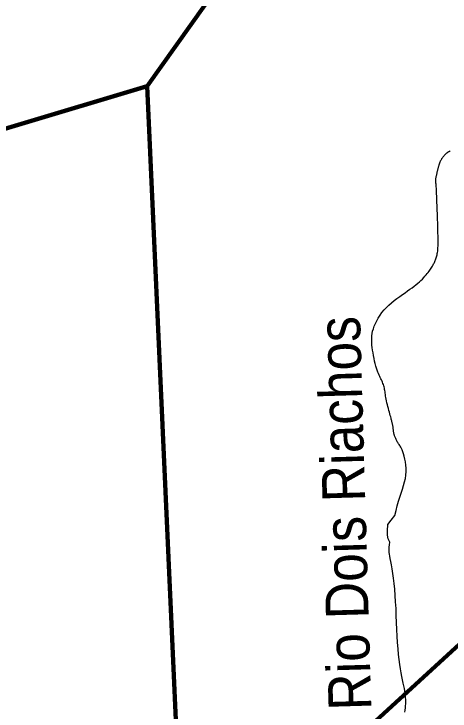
# Model space of a CAD drawing. Extents: x 553962 to 842807, y 8883888 to 9032388.
# Drawn here: x 703521 to 708625, y 8951050 to 8959212 of the extents above; entities that cross this region are included whole.
import ezdxf
from ezdxf.enums import TextEntityAlignment as Align

# ---------------------------------------------------------------- set-up
doc = ezdxf.new("R2010")
doc.units = 0
doc.header["$LTSCALE"] = 200
doc.layers.add('24', color=7, linetype='Continuous', lineweight=25)
doc.layers.add('9', color=7, linetype='Continuous', lineweight=90)
doc.layers.add('49', color=7, linetype='Continuous')

msp = doc.modelspace()

# ---------------------------------------------------------------- linework, layer by layer
at = {"layer": '24'}
for points in [[(708437, 8956293.7), (708441.3, 8956303.2), (708445.5, 8956313.2), (708449.7, 8956323.7), (708453.8, 8956334.6), (708457.8, 8956345.8), (708461.7, 8956357.3), (708465.4, 8956369), (708468.9, 8956381), (708472.1, 8956393.1), (708475, 8956405.4), (708477.6, 8956418.6), (708479.8, 8956433.5), (708481.7, 8956451.1), (708483.1, 8956472), (708484.1, 8956497.2), (708484.6, 8956527.5), (708484.6, 8956563.7), (708484.1, 8956606.2), (708483.2, 8956654), (708481.8, 8956705.4), (708480.3, 8956759.1), (708478.5, 8956813.4), (708476.7, 8956866.9), (708474.8, 8956918), (708473.1, 8956965.2), (708471.5, 8957007.4), (708470, 8957044.6), (708468.7, 8957077.2), (708467.5, 8957105.9), (708466.3, 8957130.9), (708465.2, 8957152.8), (708464.2, 8957172), (708463.1, 8957189), (708462.1, 8957204.1), (708461.1, 8957217.7), (708460.1, 8957229.8), (708459.3, 8957240.7), (708458.7, 8957250.5), (708458.3, 8957259.4), (708458.2, 8957267.5), (708458.3, 8957275.2), (708458.9, 8957282.4), (708459.7, 8957289.3), (708460.8, 8957296), (708462.1, 8957302.5), (708463.6, 8957308.9), (708465.1, 8957315.2), (708466.7, 8957321.6), (708468.3, 8957328), (708469.8, 8957334.6), (708471.2, 8957341.3), (708472.7, 8957348.2), (708474.1, 8957355.1), (708475.6, 8957362.2), (708477.2, 8957369.4), (708478.8, 8957376.7), (708480.6, 8957384), (708482.5, 8957391.5), (708484.6, 8957398.9), (708486.7, 8957406.3), (708488.8, 8957413.7), (708490.9, 8957421), (708493, 8957428.1), (708495, 8957434.9), (708496.9, 8957441.6), (708498.7, 8957448), (708500.4, 8957454.1), (708502, 8957459.9), (708503.7, 8957465.6), (708505.4, 8957471.2), (708507.2, 8957476.6), (708509.3, 8957482), (708511.6, 8957487.3), (708514.1, 8957492.6), (708516.9, 8957497.9), (708520, 8957503.2), (708523.2, 8957508.4), (708526.6, 8957513.7), (708530.1, 8957518.8), (708533.6, 8957523.9), (708537.2, 8957529), (708540.8, 8957533.9), (708544.4, 8957538.8), (708548.1, 8957543.6), (708551.7, 8957548.3), (708555.4, 8957552.9), (708559.1, 8957557.3), (708562.9, 8957561.7), (708566.8, 8957565.8), (708570.7, 8957569.9), (708574.7, 8957573.8), (708578.7, 8957577.5), (708582.7, 8957581), (708586.8, 8957584.4), (708590.8, 8957587.5), (708594.7, 8957590.5), (708598.6, 8957593.2), (708602.5, 8957595.8), (708606.3, 8957598.1), (708610.1, 8957600.3)], [(708610.1, 8957600.3), (708613.9, 8957602.3), (708617.8, 8957604.2), (708621.9, 8957606), (708626.1, 8957607.8)], [(707956, 8954384.1), (707954.9, 8954391.2), (707953.6, 8954398.5), (707952.2, 8954405.9), (707950.7, 8954413.4), (707949.1, 8954421), (707947.3, 8954428.8), (707945.3, 8954437.1), (707943, 8954446), (707940.4, 8954455.9), (707937.4, 8954466.9), (707933.9, 8954479.4), (707929.9, 8954493.6), (707925.3, 8954509.7), (707920.2, 8954528), (707914.5, 8954548.1), (707908.6, 8954569.4), (707902.5, 8954591.7), (707896.6, 8954614.5), (707890.9, 8954637.2), (707885.6, 8954659.4), (707881, 8954680.8), (707877.1, 8954701), (707873.8, 8954719.9), (707871.1, 8954737.8), (707868.7, 8954754.7), (707866.4, 8954770.9), (707864.2, 8954786.4), (707861.8, 8954801.5), (707859.2, 8954816.2), (707856.2, 8954830.6), (707852.6, 8954844.8), (707848.7, 8954858.9), (707844.3, 8954872.8), (707839.4, 8954886.5), (707834.1, 8954900.2), (707828.4, 8954913.7), (707822.2, 8954927.1), (707815.6, 8954940.5), (707808.6, 8954954.2), (707801.3, 8954968.6), (707793.8, 8954984.1), (707786.2, 8955000.9), (707778.5, 8955019.5), (707770.9, 8955040.3), (707763.3, 8955063.6), (707755.9, 8955089.6), (707748.8, 8955117.9), (707741.9, 8955148), (707735.5, 8955179.4), (707729.4, 8955211.4), (707724, 8955243.5), (707719, 8955275.2), (707714.8, 8955305.8), (707711.3, 8955335.1), (707708.8, 8955363.1), (707707.5, 8955390.3), (707707.6, 8955417.1), (707709.3, 8955443.8), (707713, 8955470.7), (707718.8, 8955498.4), (707727, 8955527), (707737.7, 8955556.9), (707751, 8955587.8), (707766.7, 8955619.4), (707784.9, 8955651.3), (707805.4, 8955683.3), (707828.1, 8955714.8), (707853.1, 8955745.7), (707880.1, 8955775.4), (707909.2, 8955803.8), (707939.8, 8955830.8), (707971.5, 8955856.6), (708003.7, 8955881.1), (708035.9, 8955904.5), (708067.7, 8955926.8), (708098.4, 8955948.1), (708127.7, 8955968.5), (708155, 8955988), (708180.5, 8956006.7), (708204.2, 8956024.7), (708226.2, 8956042.2), (708246.8, 8956059.2), (708265.9, 8956075.9), (708283.8, 8956092.2), (708300.4, 8956108.5), (708316.1, 8956124.6), (708330.7, 8956140.5), (708344.2, 8956156.1), (708356.8, 8956171.3), (708368.4, 8956185.9), (708378.9, 8956199.9), (708388.5, 8956213.1), (708397.1, 8956225.4), (708404.8, 8956236.7), (708411.5, 8956247.1), (708417.6, 8956257), (708423.1, 8956266.3), (708428, 8956275.5), (708432.6, 8956284.5), (708437, 8956293.7)], [(708079.3, 8954060.8), (708071.1, 8954085.7), (708063.2, 8954106.6), (708055.7, 8954124), (708048.6, 8954138.5), (708041.7, 8954150.6), (708035.2, 8954160.9), (708029.1, 8954169.9), (708023.1, 8954178.3), (708017.4, 8954186.5), (708012, 8954195), (708006.8, 8954203.9), (708001.8, 8954213), (707997.2, 8954222.1), (707992.8, 8954231.2), (707988.8, 8954240.2), (707985.1, 8954248.9), (707981.7, 8954257.1), (707978.7, 8954264.9), (707976, 8954272.2), (707973.6, 8954279.2), (707971.6, 8954285.9), (707969.7, 8954292.3), (707968.1, 8954298.6), (707966.8, 8954304.8), (707965.5, 8954311), (707964.5, 8954317.3), (707963.5, 8954323.6), (707962.7, 8954330.1), (707961.9, 8954336.5), (707961.2, 8954343.1), (707960.4, 8954349.7), (707959.7, 8954356.5), (707958.9, 8954363.2), (707958, 8954370.1), (707957.1, 8954377), (707956, 8954384.1)], [(708079.3, 8954060.8), (708071.1, 8954085.7), (708063.2, 8954106.6), (708055.7, 8954124), (708048.6, 8954138.5), (708041.7, 8954150.6), (708035.2, 8954160.9), (708029.1, 8954169.9), (708023.1, 8954178.3), (708017.4, 8954186.5), (708012, 8954195), (708006.8, 8954203.9), (708001.8, 8954213), (707997.2, 8954222.1), (707992.8, 8954231.2), (707988.8, 8954240.2), (707985.1, 8954248.9), (707981.7, 8954257.1), (707978.7, 8954264.9), (707976, 8954272.2), (707973.6, 8954279.2), (707971.6, 8954285.9), (707969.7, 8954292.3), (707968.1, 8954298.6), (707966.8, 8954304.8), (707965.5, 8954311), (707964.5, 8954317.3), (707963.5, 8954323.6), (707962.7, 8954330.1), (707961.9, 8954336.5), (707961.2, 8954343.1), (707960.4, 8954349.7), (707959.7, 8954356.5), (707958.9, 8954363.2), (707958, 8954370.1), (707957.1, 8954377), (707956, 8954384.1)], [(708105.3, 8951136), (708106, 8951160.4), (708105.7, 8951184.6), (708104.4, 8951208.7), (708102.1, 8951233.3), (708098.8, 8951258.8), (708094.7, 8951285.6), (708089.7, 8951314.1), (708083.8, 8951344.7), (708077, 8951378), (708069.6, 8951414.3), (708061.6, 8951454), (708053.2, 8951497.3), (708044.9, 8951544.7), (708036.7, 8951596.3), (708028.9, 8951652.5), (708021.8, 8951713.6), (708015.7, 8951780), (708010.6, 8951851.7), (708006.3, 8951927.7), (708002.7, 8952006.7), (707999.3, 8952087.6), (707996, 8952169.1), (707992.4, 8952249.9), (707988.2, 8952328.8), (707983.1, 8952404.7), (707977, 8952476.3), (707970, 8952543.3), (707962.4, 8952605.4), (707954.5, 8952662.4), (707946.5, 8952714.1), (707938.8, 8952760.1), (707931.6, 8952800.3), (707925.2, 8952834.3), (707919.7, 8952862.3), (707915.5, 8952885.6), (707912.4, 8952906.2), (707910.7, 8952925.7), (707910.4, 8952945.9), (707911.6, 8952968.7), (707914.4, 8952995.7), (707918.9, 8953028.8), (707901.9, 8953068.2), (707891.4, 8953109.1), (707891.4, 8953159.4), (707897.7, 8953232.7), (707934.3, 8953286.2), (707978.2, 8953339.4), (707992.2, 8953397.3), (708007.2, 8953453.2), (708022.7, 8953505.9), (708038.5, 8953555.7), (708053.9, 8953602.8), (708068.4, 8953647.8), (708081.6, 8953690.9), (708092.8, 8953732.6), (708101.7, 8953773.3), (708107.5, 8953813.5), (708110.1, 8953853.3), (708109.6, 8953892.4), (708106.6, 8953930.3), (708101.6, 8953966.7), (708095.1, 8954000.8), (708087.5, 8954032.4), (708079.3, 8954060.8)], [(708105.3, 8951136), (708106, 8951160.4), (708105.7, 8951184.6), (708104.4, 8951208.7), (708102.1, 8951233.3), (708098.8, 8951258.8), (708094.7, 8951285.6), (708089.7, 8951314.1), (708083.8, 8951344.7), (708077, 8951378), (708069.6, 8951414.3), (708061.6, 8951454), (708053.2, 8951497.3), (708044.9, 8951544.7), (708036.7, 8951596.3), (708028.9, 8951652.5), (708021.8, 8951713.6), (708015.7, 8951780), (708010.6, 8951851.7), (708006.3, 8951927.7), (708002.7, 8952006.7), (707999.3, 8952087.6), (707996, 8952169.1), (707992.4, 8952249.9), (707988.2, 8952328.8), (707983.1, 8952404.7), (707977, 8952476.3), (707970, 8952543.3), (707962.4, 8952605.4), (707954.5, 8952662.4), (707946.5, 8952714.1), (707938.8, 8952760.1), (707931.6, 8952800.3), (707925.2, 8952834.3), (707919.7, 8952862.3), (707915.5, 8952885.6), (707912.4, 8952906.2), (707910.7, 8952925.7), (707910.4, 8952945.9), (707911.6, 8952968.7), (707914.4, 8952995.7), (707918.9, 8953028.8), (707901.9, 8953068.2), (707891.4, 8953109.1), (707891.4, 8953159.4), (707897.7, 8953232.7), (707934.3, 8953286.2), (707978.2, 8953339.4), (707992.2, 8953397.3), (708007.2, 8953453.2), (708022.7, 8953505.9), (708038.5, 8953555.7), (708053.9, 8953602.8), (708068.4, 8953647.8), (708081.6, 8953690.9), (708092.8, 8953732.6), (708101.7, 8953773.3), (708107.5, 8953813.5), (708110.1, 8953853.3), (708109.6, 8953892.4), (708106.6, 8953930.3), (708101.6, 8953966.7), (708095.1, 8954000.8), (708087.5, 8954032.4), (708079.3, 8954060.8)], [(708095.8, 8951038.3), (708098.8, 8951062.2), (708101.5, 8951086.6), (708103.8, 8951111.3), (708105.3, 8951136)]]:
    msp.add_lwpolyline(points, dxfattribs=at)
at = {"layer": '9'}
for points in [[(691582, 8951218.7), (697371.2, 8956056), (705081.2, 8958366.8), (713138.6, 8969695)], [(705081.2, 8958366.8), (705509.2, 8948874.2), (720755.9, 8962863.6), (723053.6, 8963740.6)]]:
    msp.add_lwpolyline(points, dxfattribs=at)

# ---------------------------------------------------------------- texts
at = {"layer": '49', "width": 0.9}
msp.add_text('Rio Dois Riachos', height=500, rotation=91.671, dxfattribs=at).set_placement((707637.1, 8953371.6), align=Align.CENTER)

doc.saveas('drawing.dxf')
